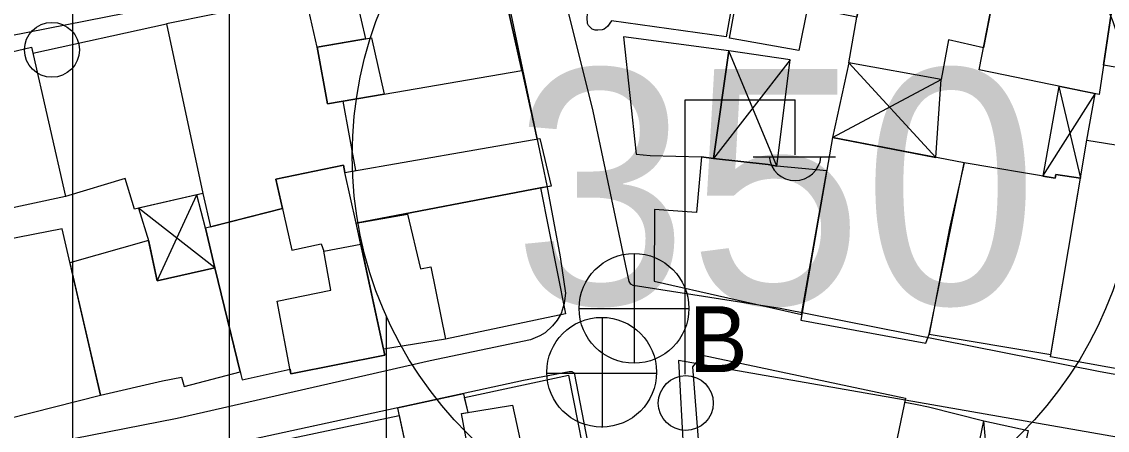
# Model space of a CAD drawing. Extents: x 417997 to 421451, y 4451742 to 4455216.
# Drawn here: x 419269.5 to 419338.7, y 4453358.7 to 4453384.8 of the extents above; entities that cross this region are included whole.
import ezdxf

# ---------------------------------------------------------------- set-up
doc = ezdxf.new("R2010")
doc.units = 0
for name, color, linetype in [('B_Kapi', 7, 'Continuous'), ('B_Mesken', 7, 'Continuous'), ('B_Sundurma', 7, 'Continuous'), ('B_Teras', 7, 'Continuous'), ('S_Elektrik_Diregi', 7, 'Continuous'), ('S_Rogar_Kapagi', 7, 'Continuous'), ('S_Rogar_Kapagi_Buski', 7, 'Continuous'), ('Sinir_Duvar_tek_tarafa_ait', 7, 'Continuous'), ('SM_DAIRE', 7, 'Continuous'), ('SM_TAKS', 7, 'Continuous'), ('TR_ORTAYOGUNKONUT', 7, 'Continuous'), ('Yol_Sose', 7, 'Continuous')]:
    doc.layers.add(name, color=color, linetype=linetype)

msp = doc.modelspace()

# ---------------------------------------------------------------- linework, layer by layer
at = {"layer": 'B_Kapi'}
msp.add_lwpolyline([(419326.519, 4453360.385), (419327.335, 4453360.213)], dxfattribs=at)
at = {"layer": 'B_Mesken'}
for points in [[(419322.779, 4453385.063), (419319.614, 4453385.689), (419319.079, 4453382.946), (419314.654, 4453383.736), (419317.349, 4453398.577), (419325.136, 4453397.07)], [(419330.837, 4453383.109), (419328.611, 4453383.621), (419328.155, 4453381.099), (419322.262, 4453382.165), (419322.779, 4453385.063), (419325.136, 4453397.07), (419333.2, 4453395.249)], [(419333.2, 4453395.249), (419340.506, 4453394.008), (419339.755, 4453389.626), (419339.049, 4453385.708), (419338.216, 4453380.127), (419330.563, 4453381.702)], [(419303.968, 4453393.853), (419315.988, 4453392.525), (419314.432, 4453383.815), (419307.122, 4453384.833), (419306.868, 4453384.483), (419306.654, 4453384.307), (419306.531, 4453384.252), (419306.257, 4453384.239), (419306.089, 4453384.247), (419305.893, 4453384.302), (419305.66, 4453384.537), (419305.598, 4453384.674), (419305.57, 4453385.031), (419305.589, 4453385.285), (419305.662, 4453385.585), (419305.648, 4453385.932), (419304.798, 4453388.54), (419304.46, 4453389.972), (419304.114, 4453391.951)], [(419338.498, 4453382.016), (419339.049, 4453385.708), (419339.755, 4453389.626), (419340.481, 4453393.862), (419348.01, 4453392.523), (419347.049, 4453386.653), (419347.223, 4453386.633), (419346.792, 4453384.25), (419346.087, 4453380.71)], [(419288.359, 4453383.149), (419287.624, 4453386.444), (419290.671, 4453387.035), (419290.616, 4453387.275), (419299.733, 4453389.174), (419301.407, 4453381.677), (419302.371, 4453377.301), (419302.564, 4453377.335), (419303.29, 4453374.283), (419290.85, 4453371.936), (419290.137, 4453375.161), (419290.84, 4453375.284), (419290.025, 4453379.708), (419289.015, 4453379.537)], [(419278.75, 4453384.652), (419281.075, 4453373.825), (419281.574, 4453371.702), (419286.152, 4453372.866), (419285.73, 4453374.727), (419290.049, 4453375.623), (419290.137, 4453375.161), (419290.84, 4453375.284), (419290.025, 4453379.708), (419289.015, 4453379.537), (419288.359, 4453383.149), (419287.624, 4453386.444)], [(419272.33, 4453373.636), (419268.044, 4453372.71), (419268.409, 4453370.842), (419263.625, 4453369.783), (419261.186, 4453381.019), (419270.157, 4453383.157), (419270.245, 4453382.769), (419278.75, 4453384.652), (419281.075, 4453373.825), (419276.729, 4453372.826), (419276.115, 4453374.767)], [(419309.589, 4453376.24), (419312.858, 4453376.154), (419313.634, 4453376.064), (419314.608, 4453382.932), (419307.894, 4453383.817), (419308.705, 4453376.337)], [(419329.604, 4453375.768), (419321.217, 4453377.403), (419319.192, 4453365.75), (419327.173, 4453364.283), (419327.373, 4453364.855)], [(419335.111, 4453363.41), (419337.437, 4453377.233), (419345.891, 4453375.861), (419343.495, 4453361.887)], [(419286.152, 4453372.866), (419281.235, 4453371.616), (419281.831, 4453369.07), (419283.503, 4453362.27), (419283.578, 4453361.927), (419286.633, 4453362.614), (419286.689, 4453362.319), (419292.673, 4453363.516), (419291.143, 4453370.589), (419290.85, 4453371.936), (419290.137, 4453375.161), (419290.049, 4453375.623), (419285.73, 4453374.727), (419285.73, 4453374.727)], [(419312.858, 4453376.154), (419312.557, 4453372.6), (419309.867, 4453372.791), (419309.857, 4453368.231), (419319.252, 4453366.096), (419320.846, 4453375.267), (419317.669, 4453375.56), (419317.119, 4453375.661), (419313.634, 4453376.064)], [(419329.604, 4453375.768), (419328.687, 4453371.6), (419327.373, 4453364.855), (419335.135, 4453363.554), (419337.028, 4453374.799), (419335.465, 4453375.038), (419335.42, 4453374.8)], [(419304.194, 4453366.143), (419296.541, 4453364.531), (419292.602, 4453363.895), (419290.85, 4453371.936), (419302.594, 4453374.187)], [(419263.625, 4453369.783), (419265.734, 4453358.719), (419274.549, 4453360.96), (419272.11, 4453371.566), (419268.409, 4453370.842)], [(419277.604, 4453370.821), (419272.607, 4453369.406), (419274.549, 4453360.96), (419278.496, 4453361.869), (419279.721, 4453362.1), (419279.879, 4453361.501), (419283.461, 4453362.444), (419281.831, 4453369.07), (419278.174, 4453368.254)], [(419312.928, 4453354.862), (419312.312, 4453362.755), (419312.933, 4453363.499), (419325.882, 4453360.77), (419324.195, 4453352.708)], [(419297.757, 4453360.817), (419304.386, 4453362.227), (419305.854, 4453354.78), (419305.105, 4453354.588), (419298.78, 4453353.266), (419297.575, 4453359.796), (419297.982, 4453359.861)], [(419297.982, 4453359.861), (419297.706, 4453361.034), (419293.491, 4453360.119), (419295.146, 4453352.426), (419298.78, 4453353.266), (419297.575, 4453359.796)], [(419286.983, 4453347.453), (419284.837, 4453357.812), (419293.592, 4453359.649), (419295.146, 4453352.426), (419295.759, 4453349.459)]]:
    msp.add_lwpolyline(points, close=True, dxfattribs=at)
at = {"layer": 'B_Sundurma'}
for p, q in [((419317.669, 4453375.56), (419314.608, 4453382.932)), ((419318.521, 4453382.347), (419313.634, 4453376.064)), ((419322.262, 4453382.165), (419327.797, 4453376.121)), ((419321.217, 4453377.403), (419328.155, 4453381.099)), ((419335.645, 4453380.656), (419337.028, 4453374.799)), ((419334.63, 4453374.932), (419337.954, 4453380.181)), ((419278.174, 4453368.254), (419280.684, 4453373.735)), ((419281.831, 4453369.07), (419276.971, 4453372.882)), ((419331.702, 4453349.313), (419330.875, 4453359.318))]:
    msp.add_line(p, q, dxfattribs=at)
for points in [[(419317.669, 4453375.56), (419318.521, 4453382.347), (419314.608, 4453382.932), (419313.634, 4453376.064), (419317.119, 4453375.661)], [(419322.262, 4453382.165), (419321.217, 4453377.403), (419327.797, 4453376.121), (419328.155, 4453381.099)], [(419335.645, 4453380.656), (419334.63, 4453374.932), (419335.42, 4453374.8), (419335.465, 4453375.038), (419337.028, 4453374.799), (419337.437, 4453377.233), (419337.954, 4453380.181)], [(419277.625, 4453370.751), (419278.174, 4453368.254), (419281.831, 4453369.07), (419281.235, 4453371.616), (419280.684, 4453373.735), (419276.971, 4453372.882)], [(419331.702, 4453349.313), (419328.936, 4453349.984), (419330.875, 4453359.318), (419333.702, 4453358.711)]]:
    msp.add_lwpolyline(points, close=True, dxfattribs=at)
at = {"layer": 'B_Teras'}
for points in [[(419292.633, 4453380.15), (419301.407, 4453381.677), (419299.733, 4453389.174), (419290.616, 4453387.275), (419291.444, 4453383.68), (419288.359, 4453383.149), (419289.015, 4453379.537)], [(419289.015, 4453379.537), (419288.359, 4453383.149), (419291.825, 4453383.746), (419292.633, 4453380.15)], [(419263.625, 4453369.783), (419261.186, 4453381.019), (419270.157, 4453383.157), (419272.33, 4453373.636), (419268.044, 4453372.71), (419268.409, 4453370.842)], [(419302.594, 4453374.187), (419290.85, 4453371.936), (419290.137, 4453375.161), (419302.564, 4453377.335), (419303.29, 4453374.283)], [(419290.137, 4453375.161), (419290.049, 4453375.623), (419285.73, 4453374.727), (419286.755, 4453370.208), (419288.61, 4453370.619), (419288.793, 4453370.141), (419291.143, 4453370.589), (419290.85, 4453371.936)], [(419292.602, 4453363.895), (419290.85, 4453371.936), (419294.123, 4453372.506), (419294.957, 4453369.017), (419295.61, 4453369.139), (419296.541, 4453364.531)], [(419292.602, 4453363.895), (419292.673, 4453363.516), (419286.689, 4453362.319), (419285.809, 4453366.951), (419289.237, 4453367.646), (419288.793, 4453370.141), (419291.143, 4453370.589)], [(419298.78, 4453353.266), (419297.575, 4453359.796), (419300.811, 4453360.311), (419301.431, 4453357.485), (419304.347, 4453358.108), (419305.105, 4453354.588)]]:
    msp.add_lwpolyline(points, close=True, dxfattribs=at)
at = {"layer": 'S_Elektrik_Diregi'}
for p, q in [((419311.828, 4453362.29), (419311.828, 4453379.79)), ((419311.828, 4453379.79), (419318.828, 4453379.79)), ((419318.828, 4453376.29), (419318.828, 4453379.79)), ((419316.168, 4453376.15), (419321.418, 4453376.15))]:
    msp.add_line(p, q, dxfattribs=at)
for centre in [(419271.456, 4453382.987), (419311.864, 4453360.455)]:
    msp.add_circle(centre, 1.75, dxfattribs=at)
msp.add_arc((419318.829, 4453376.303), 1.658, 184.83843, 355.14641, dxfattribs=at)
at = {"layer": 'S_Rogar_Kapagi'}
for p, q in [((419306.554, 4453358.891), (419306.554, 4453365.891)), ((419302.984, 4453362.356), (419309.984, 4453362.356))]:
    msp.add_line(p, q, dxfattribs=at)
msp.add_circle((419306.501, 4453362.419), 3.5, dxfattribs=at)
at = {"layer": 'S_Rogar_Kapagi_Buski'}
for p, q in [((419308.564, 4453369.994), (419308.564, 4453362.994)), ((419305.064, 4453366.494), (419312.064, 4453366.494))]:
    msp.add_line(p, q, dxfattribs=at)
msp.add_circle((419308.564, 4453366.494), 3.5, dxfattribs=at)
at = {"layer": 'Sinir_Duvar_tek_tarafa_ait'}
for points in [[(419325.827, 4453360.507), (419326.519, 4453360.385)], [(419327.335, 4453360.213), (419330.875, 4453359.318)]]:
    msp.add_lwpolyline(points, dxfattribs=at)
at = {"layer": 'SM_DAIRE'}
msp.add_circle((419315.597, 4453376.202), 25, dxfattribs=at)
msp.add_circle((419315.597, 4453376.202), 25, dxfattribs=at)
at = {"layer": 'TR_ORTAYOGUNKONUT'}
for p, q in [((419282.78, 4453234.403), (419282.78, 4453414.471)), ((419282.78, 4453234.403), (419282.78, 4453414.471)), ((419272.78, 4453236.036), (419272.78, 4453412.116)), ((419272.78, 4453236.036), (419272.78, 4453412.116)), ((419292.78, 4453232.77), (419292.78, 4453365.986)), ((419292.78, 4453232.77), (419292.78, 4453365.986))]:
    msp.add_line(p, q, dxfattribs=at)
at = {"layer": 'Yol_Sose'}
for points in [[(419354.159, 4453359.586), (419338.286, 4453362.452), (419317.892, 4453366.476), (419308.515, 4453367.947), (419308.362, 4453368.045), (419308.251, 4453368.209), (419305.963, 4453379.065), (419303.51, 4453388.898), (419302.4, 4453394.296), (419301.307, 4453400.155), (419301.276, 4453400.419), (419301.248, 4453400.833), (419301.269, 4453400.992), (419301.311, 4453401.117), (419301.475, 4453401.289), (419301.629, 4453401.383), (419320.854, 4453398.19), (419338.059, 4453394.661), (419350.02, 4453392.308)], [(419227.984, 4453356.742), (419224.822, 4453371.654), (419224.451, 4453373.601), (419224.464, 4453373.779), (419224.534, 4453373.908), (419224.605, 4453373.99), (419252.286, 4453380.598), (419267.419, 4453383.625), (419288.515, 4453387.781), (419298.375, 4453389.58), (419299.226, 4453389.702), (419299.472, 4453389.671), (419299.624, 4453389.609), (419299.721, 4453389.437), (419299.799, 4453389.252), (419300.244, 4453387.543), (419303.016, 4453374.341), (419303.858, 4453369.79)], [(419303.858, 4453369.79), (419304.196, 4453367.463), (419304.119, 4453366.807), (419303.917, 4453366.156), (419303.66, 4453365.742), (419303.375, 4453365.377), (419302.896, 4453364.943), (419302.563, 4453364.732), (419301.969, 4453364.49), (419295.565, 4453363.141), (419279.431, 4453359.469), (419261.978, 4453356.044), (419243.612, 4453351.636), (419230.669, 4453348.663), (419230.244, 4453348.583), (419230.139, 4453348.595), (419229.986, 4453348.643), (419229.836, 4453348.782), (419229.793, 4453348.946), (419227.984, 4453356.742)], [(419372.123, 4453352.542), (419311.391, 4453363.174), (419313.096, 4453331.862), (419344.839, 4453328.705), (419345.775, 4453336.79)], [(419274.726, 4453356.09), (419301.522, 4453361.915), (419304.43, 4453362.476), (419304.609, 4453362.464), (419304.741, 4453362.39), (419304.745, 4453362.385), (419306.731, 4453352.148)]]:
    msp.add_lwpolyline(points, dxfattribs=at)

# ---------------------------------------------------------------- texts
at = {"layer": 'S_Rogar_Kapagi_Buski'}
msp.add_text('B', height=4.2, dxfattribs=at).set_placement((419312.064, 4453362.429))
at = {"layer": 'SM_TAKS'}
msp.add_text('350', height=15, dxfattribs=at).set_placement((419300.856, 4453366.758))
msp.add_text('350', height=15, dxfattribs=at).set_placement((419300.856, 4453366.758))

doc.saveas('drawing.dxf')
